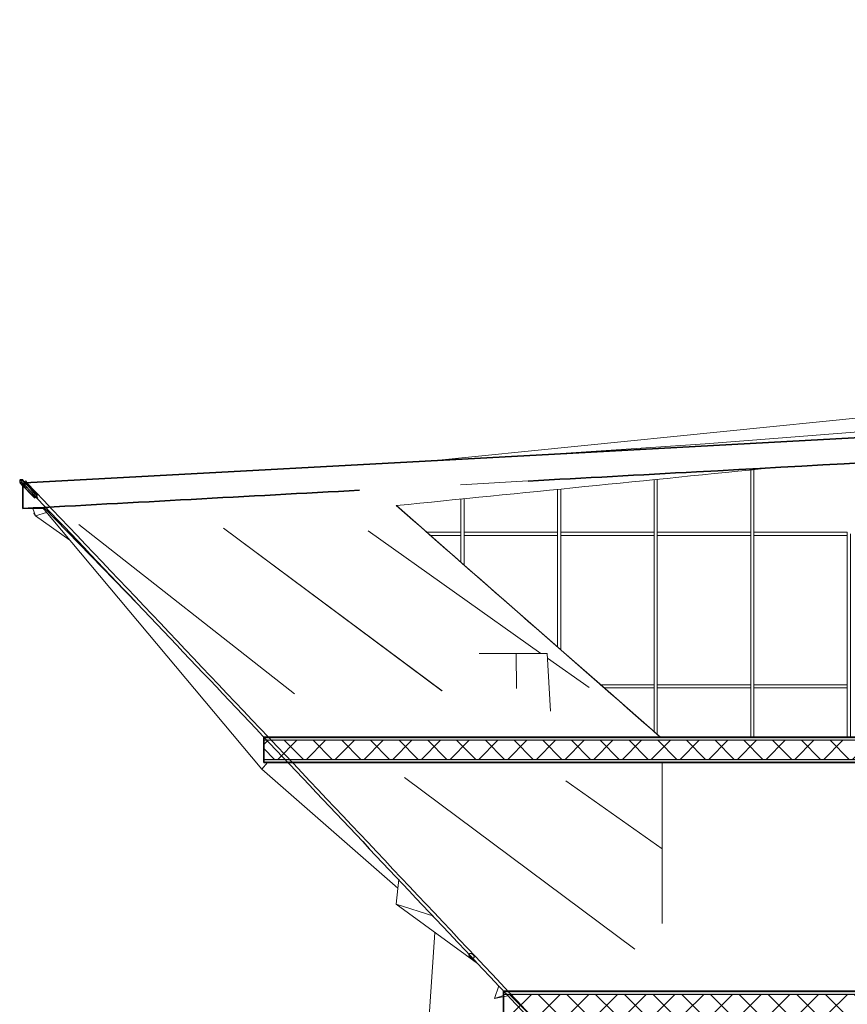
# Model space of a CAD drawing. Header units: inches. Extents: x 424 to 2043, y -237 to 445.
# Tile 882 of 965: x 938 to 951, y 226 to 241. Entities that reach past the tile are written whole.
import ezdxf

# ---------------------------------------------------------------- set-up
doc = ezdxf.new("R2010")
doc.units = ezdxf.units.IN
doc.header["$MEASUREMENT"] = 0
for name, color, linetype, lineweight in [('A-FLOR', 192, 'Continuous', 9), ('A-FLOR-MCUT', 51, 'Continuous', 9), ('A-FLOR-PATT', 8, 'Continuous', 35), ('A-GENM', 13, 'Continuous', 9), ('A-GLAZ-CURT', 52, 'Continuous', 9), ('A-GLAZ-CWMG', 51, 'Continuous', 9), ('A-ROOF', 132, 'Continuous', 9), ('A-WALL', 113, 'Continuous', 9)]:
    doc.layers.add(name, color=color, linetype=linetype, lineweight=lineweight)
pattern_1 = [(0, (988.56703, 228.86908), (0.406, 0.102), [0.034, -0.271, 0.034, -0.271, -1.626]), (0, (988.56703, 228.86908), (0.406, 0.102), [-0.61, 0.034, -0.576, 0.034, -0.271, -0.711]), (0, (988.56703, 228.86908), (0.406, 0.102), [-1.524, 0.034, -0.17, 0.034, -0.474]), (120, (988.72003, 228.92008), (-0.2913346, 0.30060631), [0.034, -0.271, 0.034, -0.271, -1.626]), (120, (988.72003, 228.92008), (-0.2913346, 0.30060631), [-0.61, 0.034, -0.576, 0.034, -0.271, -0.711]), (120, (988.72003, 228.92008), (-0.2913346, 0.30060631), [-1.524, 0.034, -0.17, 0.034, -0.474]), (240, (988.77103, 229.12308), (-0.1146654, -0.40260631), [0.034, -0.271, 0.034, -0.271, -1.626]), (240, (988.77103, 229.12308), (-0.1146654, -0.40260631), [-0.61, 0.034, -0.576, 0.034, -0.271, -0.711]), (240, (988.77103, 229.12308), (-0.1146654, -0.40260631), [-1.524, 0.034, -0.17, 0.034, -0.474])]
pattern_2 = [(45, (988.56703, 228.86908), (-0.2262742, 0.2262742), []), (135, (988.56703, 228.86908), (-0.2262742, -0.2262742), [])]

# ---------------------------------------------------------------- blocks, each defined once
blk = doc.blocks.new('Generic Models 2 - Generic Models 2-140614-Section 2')
at = {"layer": 'A-GENM'}
blk.add_line((59.411, 24.896), (-9.66, 17.951), dxfattribs=at)
blk = doc.blocks.new('System Panel - Glazed-137475-Section 2')
at = {"layer": 'A-GLAZ-CURT'}
blk.add_line((-6.103, 13.635), (-6.063, 13.6), dxfattribs=at)
blk = doc.blocks.new('System Panel - Glazed-137478-Section 2')
at = {"layer": 'A-GLAZ-CURT'}
blk.add_line((-7.633, 14.976), (-7.625, 14.969), dxfattribs=at)
blk = doc.blocks.new('System Panel - Glazed-137479-Section 2')
at = {"layer": 'A-GLAZ-CURT'}
blk.add_line((-9.155, 16.31), (-7.683, 15.02), dxfattribs=at)
blk = doc.blocks.new('System Panel - Glazed-137480-Section 2')
at = {"layer": 'A-GLAZ-CURT'}
blk.add_line((-9.685, 16.775), (-9.205, 16.354), dxfattribs=at)
blk = doc.blocks.new('System Panel - Glazed-137491-Section 2')
at = {"layer": 'A-GLAZ-CURT'}
blk.add_line((-10.222, 17.246), (-9.742, 16.825), dxfattribs=at)
blk = doc.blocks.new('Rectangular Mullion - 50 x 150mm-137338-Section 2')
at = {"layer": 'A-GLAZ-CWMG'}
blk.add_line((-7.019, 14.438), (-6.103, 13.635), dxfattribs=at)
blk = doc.blocks.new('Rectangular Mullion - 50 x 150mm-137346-Section 2')
at = {"layer": 'A-GLAZ-CWMG'}
blk.add_line((-7.625, 14.969), (-7.019, 14.438), dxfattribs=at)
blk = doc.blocks.new('Rectangular Mullion - 50 x 150mm-V5-Section 2')
at = {"layer": 'A-GLAZ-CWMG'}
for p, q in [((7.585, 7.175), (7.585, 7.225)), ((9.056, 7.225), (7.585, 7.225)), ((9.056, 7.175), (7.585, 7.175)), ((9.056, 7.225), (9.056, 7.175))]:
    blk.add_line(p, q, dxfattribs=at)
blk = doc.blocks.new('Rectangular Mullion - 50 x 150mm-137359-Section 2')
at = {"layer": 'A-GLAZ-CWMG'}
for p, q in [((-7.004, 14.425), (-6.947, 14.375)), ((-6.161, 14.425), (-7.004, 14.425)), ((-6.161, 14.425), (-6.161, 14.375)), ((-6.161, 14.375), (-6.947, 14.375))]:
    blk.add_line(p, q, dxfattribs=at)
blk = doc.blocks.new('Rectangular Mullion - 50 x 150mm-137360-Section 2')
at = {"layer": 'A-GLAZ-CWMG'}
for p, q in [((-9.742, 16.825), (-9.685, 16.775)), ((-9.205, 16.825), (-9.742, 16.825)), ((-9.205, 16.775), (-9.685, 16.775)), ((-9.205, 16.825), (-9.205, 16.775))]:
    blk.add_line(p, q, dxfattribs=at)
blk = doc.blocks.new('Rectangular Mullion - 50 x 150mm-137387-Section 2')
at = {"layer": 'A-GLAZ-CWMG'}
for p, q in [((-4.639, 14.4), (-4.639, 13.6)), ((-4.589, 14.4), (-4.589, 13.6))]:
    blk.add_line(p, q, dxfattribs=at)
blk = doc.blocks.new('Rectangular Mullion - 50 x 150mm-137388-Section 2')
at = {"layer": 'A-GLAZ-CWMG'}
for p, q in [((-6.161, 14.4), (-6.161, 13.686)), ((-6.111, 14.4), (-6.111, 13.642)), ((-6.161, 13.686), (-6.111, 13.642))]:
    blk.add_line(p, q, dxfattribs=at)
blk = doc.blocks.new('Rectangular Mullion - 50 x 150mm-137389-Section 2')
at = {"layer": 'A-GLAZ-CWMG'}
for p, q in [((-7.683, 16.8), (-7.683, 15.02)), ((-7.633, 16.8), (-7.633, 14.976)), ((-7.683, 15.02), (-7.633, 14.976))]:
    blk.add_line(p, q, dxfattribs=at)
blk = doc.blocks.new('Rectangular Mullion - 50 x 150mm-137390-Section 2')
at = {"layer": 'A-GLAZ-CWMG'}
for p, q in [((-9.205, 16.8), (-9.205, 16.354)), ((-9.155, 16.8), (-9.155, 16.31)), ((-9.205, 16.354), (-9.155, 16.31))]:
    blk.add_line(p, q, dxfattribs=at)
blk = doc.blocks.new('Rectangular Mullion - 50 x 150mm-V32-Section 2')
at = {"layer": 'A-GLAZ-CWMG'}
for p, q in [((2.969, 14.4), (2.969, 13.6)), ((3.019, 14.4), (3.019, 13.6))]:
    blk.add_line(p, q, dxfattribs=at)
blk = doc.blocks.new('Rectangular Mullion - 50 x 150mm-137391-Section 2')
at = {"layer": 'A-GLAZ-CWMG'}
for p, q in [((31.882, 4.8), (31.882, 2.4)), ((31.932, 4.8), (31.932, 2.4))]:
    blk.add_line(p, q, dxfattribs=at)
blk = doc.blocks.new('Rectangular Mullion - 50 x 150mm-137399-Section 2')
at = {"layer": 'A-GLAZ-CWMG'}
for p, q in [((-4.639, 17.807), (-4.639, 16.8)), ((-4.589, 17.813), (-4.589, 16.8))]:
    blk.add_line(p, q, dxfattribs=at)
blk = doc.blocks.new('Rectangular Mullion - 50 x 150mm-137400-Section 2')
at = {"layer": 'A-GLAZ-CWMG'}
for p, q in [((-6.161, 17.654), (-6.161, 16.8)), ((-6.111, 17.659), (-6.111, 16.8))]:
    blk.add_line(p, q, dxfattribs=at)
blk = doc.blocks.new('Rectangular Mullion - 50 x 150mm-137401-Section 2')
at = {"layer": 'A-GLAZ-CWMG'}
for p, q in [((-7.683, 17.501), (-7.683, 16.8)), ((-7.633, 17.506), (-7.633, 16.8))]:
    blk.add_line(p, q, dxfattribs=at)
blk = doc.blocks.new('Rectangular Mullion - 50 x 150mm-137402-Section 2')
at = {"layer": 'A-GLAZ-CWMG'}
for p, q in [((-9.205, 17.348), (-9.205, 16.8)), ((-9.155, 17.353), (-9.155, 16.8))]:
    blk.add_line(p, q, dxfattribs=at)
blk = doc.blocks.new('Family2 - Family2-157024-Section 2')
at = {"layer": 'A-GLAZ-CURT'}
for p, q in [((-7.945, 14.917), (-10.667, 16.846)), ((-7.187, 14.38), (-7.842, 14.844))]:
    blk.add_line(p, q, dxfattribs=at)
blk = doc.blocks.new('Family2 - Family2-157026-Section 2')
at = {"layer": 'A-GLAZ-CURT'}
blk.add_line((-6.036, 11.84), (-7.55, 12.914), dxfattribs=at)
blk = doc.blocks.new('Family2 - Family2-157027-Section 2')
at = {"layer": 'A-GLAZ-CURT'}
blk.add_line((-9.503, 14.331), (-12.945, 16.893), dxfattribs=at)
blk = doc.blocks.new('Family2 - Family2-157029-Section 2')
at = {"layer": 'A-GLAZ-CURT'}
blk.add_line((-6.464, 10.26), (-10.096, 12.963), dxfattribs=at)
blk = doc.blocks.new('Family2 - Family2-157030-Section 2')
at = {"layer": 'A-GLAZ-CURT', "lineweight": 18}
for p, q in [((-16.149, 17.601), (-16.131, 17.583)), ((-16.13, 17.582), (-16.105, 17.557)), ((-16.085, 17.62), (-16.089, 17.624)), ((-16.081, 17.615), (-16.085, 17.619)), ((-16.058, 17.511), (-16.017, 17.473)), ((-16.016, 17.472), (-15.979, 17.438)), ((-15.978, 17.437), (-15.945, 17.408)), ((-15.933, 17.449), (-15.954, 17.474)), ((-15.944, 17.408), (-15.917, 17.385)), ((-15.911, 17.423), (-15.93, 17.445)), ((-15.917, 17.385), (-15.895, 17.369)), ((-15.894, 17.401), (-15.909, 17.42)), ((-15.895, 17.369), (-15.88, 17.36)), ((-15.882, 17.383), (-15.894, 17.4)), ((-15.874, 17.37), (-15.882, 17.382)), ((-15.871, 17.361), (-15.874, 17.369)), ((-15.88, 17.36), (-15.874, 17.358)), ((-15.873, 17.358), (-15.871, 17.361))]:
    blk.add_line(p, q, dxfattribs=at)
at = {"layer": 'A-GLAZ-CURT'}
for p, q in [((-16.139, 17.59), (-15.918, 17.363)), ((-16.123, 17.602), (-16.123, 17.615)), ((-16.123, 17.602), (-16.103, 17.595)), ((-16.113, 17.567), (-16.098, 17.555)), ((-16.061, 17.603), (-16.095, 17.629)), ((-15.875, 17.405), (-16.075, 17.61)), ((-15.798, 17.214), (-12.341, 13.098)), ((-15.798, 17.214), (-12.341, 13.098)), ((-15.777, 17.217), (-14.295, 15.694)), ((-11.824, 14.283), (-15.224, 16.947)), ((-12.341, 13.098), (-12.25, 13.2)), ((-12.341, 13.098), (-12.25, 13.2)), ((-10.199, 11.224), (-12.341, 13.098)), ((-10.199, 11.224), (-12.341, 13.098))]:
    blk.add_line(p, q, dxfattribs=at)
at = {"layer": 'A-GLAZ-CURT', "lineweight": 18, "flags": 128}
for points in [[(-16.145, 17.639), (-16.149, 17.635), (-16.152, 17.631), (-16.154, 17.626), (-16.155, 17.62), (-16.154, 17.614), (-16.152, 17.608), (-16.149, 17.601)], [(-16.09, 17.624), (-16.097, 17.631), (-16.106, 17.636), (-16.114, 17.64), (-16.123, 17.642), (-16.131, 17.643), (-16.139, 17.641), (-16.145, 17.639)], [(-16.104, 17.556), (-16.102, 17.555), (-16.06, 17.513)], [(-16.05, 17.581), (-16.053, 17.585), (-16.069, 17.602)], [(-16.016, 17.544), (-16.019, 17.547), (-16.035, 17.566)], [(-15.984, 17.509), (-15.987, 17.512), (-16.003, 17.53)], [(-15.956, 17.477), (-15.958, 17.479), (-15.982, 17.506)]]:
    blk.add_lwpolyline(points, dxfattribs=at)
at = {"layer": 'A-GLAZ-CURT'}
for points in [[(-16.149, 17.601), (-16.148, 17.6), (-16.147, 17.598), (-16.145, 17.597)], [(-16.087, 17.622), (-16.088, 17.622), (-16.089, 17.623), (-16.089, 17.624)], [(-16.075, 17.61), (-16.075, 17.61), (-16.075, 17.61), (-16.075, 17.61)]]:
    blk.add_open_spline(points, degree=3, dxfattribs=at)
blk = doc.blocks.new('Family2 - Family2-157032-Section 2')
at = {"layer": 'A-GLAZ-CURT'}
for p, q in [((-9.055, 10.132), (-8.972, 10.067)), ((-8.985, 10.153), (-9.018, 10.18)), ((-8.677, 9.483), (-8.606, 9.682)), ((-8.677, 9.483), (-8.532, 9.532)), ((-8.677, 9.483), (-8.532, 9.532)), ((-8.677, 9.483), (-8.467, 9.529)), ((-8.061, 9.099), (-7.952, 8.918)), ((-7.955, 8.965), (-7.991, 9.025)), ((-7.901, 8.949), (-7.921, 8.983))]:
    blk.add_line(p, q, dxfattribs=at)
at = {"layer": 'A-GLAZ-CURT', "lineweight": 18}
for p, q in [((-9.05, 10.128), (-9.043, 10.124)), ((-9.042, 10.124), (-9.034, 10.121)), ((-9.034, 10.121), (-9.027, 10.119)), ((-9.026, 10.119), (-9.019, 10.119)), ((-9.018, 10.119), (-9.012, 10.12)), ((-9.01, 10.172), (-9.016, 10.178)), ((-9.012, 10.12), (-9.006, 10.122)), ((-9.005, 10.165), (-9.01, 10.172)), ((-9.006, 10.123), (-9.001, 10.126)), ((-9, 10.158), (-9.004, 10.165)), ((-9.001, 10.126), (-8.998, 10.131)), ((-8.997, 10.151), (-9, 10.157)), ((-8.998, 10.131), (-8.996, 10.137)), ((-8.996, 10.144), (-8.997, 10.15)), ((-8.996, 10.137), (-8.996, 10.143)), ((-7.958, 8.959), (-7.96, 8.952)), ((-7.96, 8.952), (-7.96, 8.944)), ((-7.96, 8.944), (-7.959, 8.936)), ((-7.955, 8.965), (-7.958, 8.959)), ((-7.951, 8.969), (-7.955, 8.965)), ((-7.945, 8.972), (-7.95, 8.969)), ((-7.939, 8.974), (-7.945, 8.972)), ((-7.932, 8.973), (-7.938, 8.974)), ((-7.925, 8.971), (-7.932, 8.973)), ((-7.918, 8.967), (-7.925, 8.971)), ((-7.911, 8.962), (-7.918, 8.967)), ((-7.905, 8.956), (-7.911, 8.962))]:
    blk.add_line(p, q, dxfattribs=at)
at = {"layer": 'A-GLAZ-CURT', "lineweight": 18, "flags": 128}
for points in [[(-9.068, 10.19), (-9.072, 10.186), (-9.076, 10.181), (-9.078, 10.176), (-9.078, 10.169), (-9.077, 10.162), (-9.074, 10.155), (-9.07, 10.148), (-9.064, 10.141), (-9.058, 10.134), (-9.05, 10.129)], [(-9.018, 10.18), (-9.023, 10.183), (-9.031, 10.188), (-9.039, 10.191), (-9.047, 10.193), (-9.055, 10.193), (-9.062, 10.192), (-9.068, 10.19)], [(-7.959, 8.936), (-7.957, 8.928), (-7.953, 8.92), (-7.948, 8.912), (-7.942, 8.906), (-7.936, 8.901), (-7.929, 8.897), (-7.921, 8.894), (-7.915, 8.894), (-7.908, 8.895), (-7.903, 8.898), (-7.898, 8.903)], [(-7.898, 8.903), (-7.895, 8.909), (-7.893, 8.916), (-7.893, 8.923), (-7.894, 8.932), (-7.896, 8.94), (-7.9, 8.948), (-7.905, 8.955)]]:
    blk.add_lwpolyline(points, dxfattribs=at)
blk = doc.blocks.new('Family2 - Family2-157046-Section 2')
at = {"layer": 'A-GLAZ-CURT'}
blk.add_line((-6.036, 11.84), (-7.55, 12.914), dxfattribs=at)
blk = doc.blocks.new('Family2 - Family2-157050-Section 2')
at = {"layer": 'A-GLAZ-CURT'}
blk.add_line((-6.464, 10.26), (-10.096, 12.963), dxfattribs=at)
blk = doc.blocks.new('Family2 - Family2-157054-Section 2')
at = {"layer": 'A-GLAZ-CURT'}
for p, q in [((-16.142, 17.64), (-16.15, 17.652)), ((-16.138, 17.593), (-16.127, 17.577)), ((-16.12, 17.571), (-15.918, 17.363)), ((-15.875, 17.405), (-16.093, 17.629)), ((-16.083, 17.573), (-16.07, 17.53)), ((-16.034, 17.521), (-16.07, 17.53)), ((-15.777, 17.217), (-14.295, 15.694)), ((-10.184, 11.364), (-10.227, 10.97)), ((-8.942, 10.036), (-10.227, 10.97)), ((-9.631, 10.781), (-10.227, 10.97)), ((-8.942, 10.036), (-10.227, 10.97)), ((-9.055, 10.132), (-8.972, 10.067)), ((-8.985, 10.153), (-9.018, 10.18))]:
    blk.add_line(p, q, dxfattribs=at)
at = {"layer": 'A-GLAZ-CURT', "lineweight": 18}
for p, q in [((-16.128, 17.629), (-16.132, 17.624)), ((-16.105, 17.557), (-16.104, 17.556)), ((-16.101, 17.554), (-16.06, 17.513)), ((-16.088, 17.622), (-16.091, 17.625)), ((-16.085, 17.619), (-16.087, 17.621)), ((-16.083, 17.617), (-16.085, 17.619)), ((-16.081, 17.616), (-16.083, 17.617)), ((-16.065, 17.597), (-16.081, 17.616)), ((-16.058, 17.511), (-16.017, 17.473)), ((-16.016, 17.472), (-15.979, 17.438)), ((-15.978, 17.437), (-15.945, 17.408)), ((-15.944, 17.408), (-15.917, 17.385)), ((-15.911, 17.423), (-15.93, 17.445)), ((-15.917, 17.385), (-15.895, 17.369)), ((-15.894, 17.4), (-15.909, 17.42)), ((-15.895, 17.369), (-15.88, 17.36)), ((-15.882, 17.383), (-15.893, 17.399)), ((-15.874, 17.37), (-15.881, 17.382)), ((-15.871, 17.361), (-15.874, 17.369)), ((-15.88, 17.36), (-15.874, 17.358)), ((-15.874, 17.358), (-15.871, 17.361)), ((-9.049, 10.128), (-9.042, 10.124)), ((-9.041, 10.124), (-9.034, 10.121)), ((-9.033, 10.121), (-9.026, 10.119)), ((-9.025, 10.119), (-9.018, 10.119)), ((-9.018, 10.119), (-9.012, 10.12)), ((-9.011, 10.12), (-9.006, 10.123)), ((-9.005, 10.166), (-9.01, 10.172)), ((-9.001, 10.159), (-9.005, 10.165)), ((-9.005, 10.123), (-9.001, 10.126)), ((-9.001, 10.127), (-8.998, 10.131)), ((-8.998, 10.151), (-9, 10.158)), ((-8.998, 10.132), (-8.996, 10.137)), ((-8.996, 10.144), (-8.997, 10.151)), ((-8.996, 10.138), (-8.996, 10.144))]:
    blk.add_line(p, q, dxfattribs=at)
at = {"layer": 'A-GLAZ-CURT', "lineweight": 18, "flags": 128}
for points in [[(-16.132, 17.624), (-16.135, 17.618), (-16.137, 17.61), (-16.137, 17.602), (-16.135, 17.593)], [(-16.135, 17.593), (-16.131, 17.584), (-16.126, 17.575), (-16.12, 17.568), (-16.113, 17.562), (-16.105, 17.557)], [(-16.118, 17.633), (-16.122, 17.632), (-16.127, 17.629)], [(-16.092, 17.625), (-16.094, 17.627), (-16.101, 17.631), (-16.108, 17.633), (-16.115, 17.633), (-16.118, 17.633)], [(-16.028, 17.557), (-16.046, 17.577), (-16.05, 17.581)], [(-15.998, 17.524), (-16.013, 17.541), (-16.016, 17.544)], [(-15.958, 17.479), (-15.982, 17.506), (-15.987, 17.512)], [(-15.933, 17.449), (-15.954, 17.474), (-15.958, 17.479)], [(-9.068, 10.189), (-9.073, 10.185), (-9.076, 10.18), (-9.078, 10.175), (-9.078, 10.168), (-9.076, 10.161), (-9.073, 10.153), (-9.069, 10.146), (-9.063, 10.139), (-9.056, 10.133), (-9.05, 10.128)], [(-9.011, 10.173), (-9.017, 10.179), (-9.025, 10.184), (-9.033, 10.188), (-9.041, 10.191), (-9.049, 10.193), (-9.056, 10.193), (-9.063, 10.192), (-9.068, 10.189)]]:
    blk.add_lwpolyline(points, dxfattribs=at)
at = {"layer": 'A-GLAZ-CURT'}
for points, knots in [([(-16.15, 17.652), (-16.151, 17.651), (-16.153, 17.649), (-16.154, 17.645), (-16.155, 17.641), (-16.155, 17.638), (-16.155, 17.634), (-16.155, 17.631), (-16.154, 17.628), (-16.154, 17.628)], [0, 0, 0, 0, 0.0625, 0.125, 0.1875, 0.21875, 0.25, 0.3125, 0.3285763, 0.3285763, 0.3285763, 0.3285763]), ([(-16.089, 17.624), (-16.09, 17.626), (-16.093, 17.629), (-16.097, 17.633), (-16.103, 17.638), (-16.109, 17.643), (-16.115, 17.647), (-16.12, 17.65), (-16.126, 17.653), (-16.131, 17.655), (-16.135, 17.655), (-16.138, 17.656), (-16.141, 17.656), (-16.145, 17.655), (-16.148, 17.654), (-16.15, 17.652)], [0.1028079, 0.1028079, 0.1028079, 0.1028079, 0.1428571, 0.2142857, 0.2857143, 0.3571429, 0.4285714, 0.5, 0.5714286, 0.6428571, 0.7142857, 0.75, 0.7857143, 0.8571429, 1, 1, 1, 1])]:
    blk.add_open_spline(points, degree=3, knots=knots, dxfattribs=at)

msp = doc.modelspace()

# ---------------------------------------------------------------- hatches: boundary and pattern name
at = {"layer": 'A-FLOR-PATT', "lineweight": 9}
h = msp.add_hatch(dxfattribs=at)
h.set_pattern_fill('FP_2', color=256, style=0, pattern_type=2)
h.set_pattern_definition(pattern_1)
h.paths.add_polyline_path([(1012.1, 230.1), (1013.368, 230.1), (1013.368, 230.15), (983.772, 230.15), (983.772, 230.1), (1010.713, 230.1)], flags=0)
h.paths.add_polyline_path([(941.76, 230.1), (963.389, 230.1), (963.389, 230.15), (941.76, 230.15)], flags=0)
h.paths.add_polyline_path([(970.519, 230.1), (970.519, 230.15), (966.692, 230.15), (966.692, 230.1), (970.472, 230.1)], flags=0)
h = msp.add_hatch(dxfattribs=at)
h.set_pattern_fill('FP_3', color=256, style=0, pattern_type=2)
h.set_pattern_definition(pattern_2)
h.paths.add_polyline_path([(941.76, 229.8), (963.389, 229.8), (963.389, 230.1), (941.76, 230.1), (941.76, 229.822)], flags=0)
h.paths.add_polyline_path([(1012.794, 229.8), (1013.368, 229.8), (1013.368, 230.1), (983.772, 230.1), (983.772, 229.8), (1012.1, 229.8)], flags=0)
h.paths.add_polyline_path([(970.519, 229.8), (970.519, 230.1), (966.692, 230.1), (966.692, 229.8), (970.472, 229.8)], flags=0)
h = msp.add_hatch(dxfattribs=at)
h.set_pattern_fill('FP_1', color=256, style=0, pattern_type=2)
h.set_pattern_definition([(108.435, (988.67603, 228.86908), (-0.41678894, 0.83294356), [0.158, -1.159]), (139.399, (988.626028, 229.019077), (-2.49915805, 2.08284494), [0.077, -3.763]), (136.848, (988.984028, 229.069077), (-6.247659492, 5.831057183), [0.183, -8.952]), (109.983, (988.851028, 229.194077), (-1.249748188, 3.331484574), [0.098, -4.778]), (90, (988.81703, 228.86908), (-0.416, 0.417), [0.083, -0.333]), (118.443, (988.817028, 228.953077), (2.9159587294, -5.414786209), [0.227, -11.141]), (84.289, (988.709028, 229.152077), (-0.416051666, -3.748202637), [0.084, -4.102]), (129.806, (988.71703, 229.23608), (1.66603147, -2.08199523), [0.065, -3.188])])
h.paths.add_polyline_path([(1012.794, 229.75), (1013.368, 229.75), (1013.368, 229.8), (983.772, 229.8), (983.772, 229.75), (1012.1, 229.75)], flags=0)
h.paths.add_polyline_path([(941.76, 229.75), (963.389, 229.75), (963.389, 229.8), (941.76, 229.8)], flags=0)
h.paths.add_polyline_path([(970.519, 229.75), (970.519, 229.8), (966.692, 229.8), (966.692, 229.75), (970.472, 229.75)], flags=0)
h = msp.add_hatch(dxfattribs=at)
h.set_pattern_fill('FP_2', color=256, style=0, pattern_type=2)
h.set_pattern_definition(pattern_1)
h.paths.add_polyline_path([(1012.794, 226.1), (1013.368, 226.1), (1013.368, 226.15), (983.772, 226.15), (983.772, 226.1), (1012.1, 226.1)], flags=0)
h.paths.add_polyline_path([(945.537, 226.1), (963.389, 226.1), (963.389, 226.15), (945.537, 226.15)], flags=0)
h.paths.add_polyline_path([(970.472, 226.1), (970.519, 226.1), (970.519, 226.15), (966.692, 226.15), (966.692, 226.1), (969.778, 226.1)], flags=0)
h = msp.add_hatch(dxfattribs=at)
h.set_pattern_fill('FP_3', color=256, style=0, pattern_type=2)
h.set_pattern_definition(pattern_2)
h.paths.add_polyline_path([(969.778, 225.8), (970.519, 225.8), (970.519, 226.1), (966.692, 226.1), (966.692, 225.8), (969.084, 225.8)], flags=0)
h.paths.add_polyline_path([(945.841, 225.8), (963.389, 225.8), (963.389, 226.1), (945.537, 226.1), (945.537, 225.8)], flags=0)
h.paths.add_polyline_path([(1012.794, 225.8), (1013.368, 225.8), (1013.368, 226.1), (983.772, 226.1), (983.772, 225.8), (1012.1, 225.8)], flags=0)

# ---------------------------------------------------------------- linework, layer by layer
at = {"layer": 'A-FLOR', "lineweight": 35}
for p, q in [((963.389, 230.15), (941.76, 230.15)), ((941.76, 230.15), (941.76, 229.75)), ((941.76, 229.75), (963.389, 229.75)), ((945.607, 226.15), (945.537, 226.15)), ((945.537, 226.15), (945.537, 225.75)), ((963.389, 226.15), (945.607, 226.15))]:
    msp.add_line(p, q, dxfattribs=at)
at = {"layer": 'A-FLOR-MCUT'}
for p, q in [((963.389, 230.1), (941.76, 230.1)), ((963.389, 229.8), (941.76, 229.8)), ((945.654, 226.1), (945.537, 226.1)), ((963.389, 226.1), (945.654, 226.1))]:
    msp.add_line(p, q, dxfattribs=at)
at = {"layer": 'A-GLAZ-CURT'}
for p, q in [((937.913, 234.166), (937.915, 234.163)), ((937.919, 234.158), (937.941, 234.129)), ((937.937, 234.132), (937.94, 234.13)), ((937.94, 234.13), (937.942, 234.127)), ((937.941, 234.129), (937.971, 234.105)), ((937.949, 234.147), (937.953, 234.158)), ((937.949, 234.147), (937.961, 234.149)), ((937.984, 234.171), (937.958, 234.207)), ((937.961, 234.149), (937.959, 234.142)), ((937.967, 234.144), (937.959, 234.142)), ((937.985, 234.17), (937.975, 234.178)), ((938.008, 234.153), (937.984, 234.171)), ((937.991, 234.16), (937.985, 234.17)), ((937.987, 234.168), (938.013, 234.187)), ((938.013, 234.187), (938.026, 234.154)), ((938.164, 233.635), (938.118, 233.749)), ((938.164, 233.635), (938.118, 233.749)), ((938.143, 233.686), (938.135, 233.676)), ((938.135, 233.676), (938.164, 233.635)), ((938.135, 233.676), (938.164, 233.635)), ((938.164, 233.635), (938.336, 233.687)), ((938.336, 233.687), (938.164, 233.635)), ((938.703, 233.251), (938.164, 233.635)), ((938.703, 233.251), (938.164, 233.635)), ((942.245, 230.833), (938.845, 233.497)), ((944.567, 230.881), (941.124, 233.443)), ((946.124, 231.467), (943.402, 233.396)), ((946.882, 230.93), (946.227, 231.394))]:
    msp.add_line(p, q, dxfattribs=at)
at = {"layer": 'A-GLAZ-CURT', "lineweight": 18}
msp.add_line((937.927, 234.189), (937.92, 234.183), dxfattribs=at)
at = {"layer": 'A-GLAZ-CURT', "flags": 128}
for points in [[(937.914, 234.17), (937.913, 234.168), (937.913, 234.166)], [(937.958, 234.207), (937.957, 234.207), (937.954, 234.207), (937.951, 234.205), (937.947, 234.203), (937.946, 234.202)]]:
    msp.add_lwpolyline(points, dxfattribs=at)
at = {"layer": 'A-GLAZ-CURT', "lineweight": 18, "flags": 128}
for points in [[(937.92, 234.183), (937.918, 234.178), (937.916, 234.171), (937.917, 234.164), (937.919, 234.157), (937.922, 234.15), (937.927, 234.142), (937.933, 234.136), (937.94, 234.13)], [(937.983, 234.171), (937.977, 234.177), (937.969, 234.183), (937.96, 234.188), (937.951, 234.191), (937.942, 234.192), (937.934, 234.191), (937.927, 234.189)], [(937.937, 234.174), (937.934, 234.168), (937.932, 234.161), (937.932, 234.154), (937.933, 234.145), (937.936, 234.137), (937.941, 234.129)], [(937.983, 234.171), (937.977, 234.175), (937.97, 234.179), (937.964, 234.182), (937.957, 234.183), (937.951, 234.183), (937.946, 234.181), (937.941, 234.178), (937.937, 234.174)], [(937.94, 234.13), (937.945, 234.123), (937.951, 234.116), (937.957, 234.111), (937.965, 234.107), (937.972, 234.105), (937.979, 234.104), (937.985, 234.106), (937.991, 234.108), (937.995, 234.113)], [(937.941, 234.129), (937.949, 234.124), (937.958, 234.121), (937.966, 234.119), (937.974, 234.118), (937.982, 234.12), (937.988, 234.123)], [(937.988, 234.123), (937.992, 234.127), (937.995, 234.131), (937.996, 234.137), (937.996, 234.144), (937.995, 234.15), (937.992, 234.157), (937.988, 234.164), (937.983, 234.171)], [(937.995, 234.113), (937.998, 234.118), (938, 234.125), (938.001, 234.132), (938, 234.14), (937.998, 234.148), (937.994, 234.156), (937.989, 234.163), (937.984, 234.17)]]:
    msp.add_lwpolyline(points, dxfattribs=at)
at = {"layer": 'A-ROOF', "lineweight": 35}
for p, q in [((937.994, 234.152), (937.961, 234.15)), ((937.961, 234.149), (937.961, 233.749))]:
    msp.add_line(p, q, dxfattribs=at)
at = {"layer": 'A-ROOF'}
msp.add_line((944.859, 234.125), (946.015, 234.191), dxfattribs=at)
at = {"layer": 'A-ROOF', "lineweight": 35, "flags": 128}
msp.add_lwpolyline([(1013.368, 238.255), (1004.989, 237.799), (996.611, 237.343), (988.232, 236.887), (979.853, 236.431), (971.475, 235.974), (963.096, 235.518), (954.718, 235.062), (946.339, 234.606), (937.994, 234.152)], dxfattribs=at)
at = {"layer": 'A-ROOF', "flags": 128}
msp.add_lwpolyline([(954.312, 235.251), (953.222, 235.144), (952.117, 235.043), (950.997, 234.946), (949.862, 234.855), (948.712, 234.769), (947.547, 234.688), (946.366, 234.613), (945.169, 234.543), (944.837, 234.524)], dxfattribs=at)
at = {"layer": 'A-ROOF', "lineweight": 35}
msp.add_open_spline([(945.923, 234.183), (946.808, 234.231), (951.231, 234.472), (955.654, 234.713), (959.193, 234.905)], degree=3, knots=[0.375, 0.375, 0.375, 0.375, 0.5, 1, 1, 1, 1], dxfattribs=at)
at = {"layer": 'A-ROOF'}
for points in [[(943.846, 233.796), (945.825, 233.995), (947.803, 234.194), (949.782, 234.393)], [(937.961, 233.749), (938.068, 233.749), (938.176, 233.749), (938.284, 233.749)]]:
    msp.add_open_spline(points, degree=3, dxfattribs=at)
at = {"layer": 'A-ROOF', "lineweight": 35}
msp.add_open_spline([(937.961, 233.749), (939.73, 233.846), (941.499, 233.942), (943.269, 234.038)], degree=3, dxfattribs=at)
at = {"layer": 'A-WALL', "lineweight": 25}
msp.add_line((938.031, 234.15), (937.961, 234.15), dxfattribs=at)
at = {"layer": 'A-WALL'}
for p, q in [((946.223, 231.467), (945.153, 231.467)), ((945.733, 231.467), (945.741, 230.918)), ((946.273, 230.558), (946.223, 231.467)), ((948.034, 229.75), (948.034, 227.214)), ((944.108, 221.973), (944.454, 227.075))]:
    msp.add_line(p, q, dxfattribs=at)
at = {"layer": 'A-WALL', "lineweight": 25}
msp.add_open_spline([(937.962, 234.149), (937.97, 234.14), (937.979, 234.131), (937.987, 234.122)], degree=3, dxfattribs=at)
for points, knots in [([(937.987, 234.122), (939.101, 232.953), (941.334, 230.603), (944.959, 226.768), (948.515, 222.984), (950.946, 220.376), (951.99, 219.255)], [0.0017484, 0.0017484, 0.0017484, 0.0017484, 0.2222222, 0.4444444, 0.7222222, 0.931291, 0.931291, 0.931291, 0.931291]), ([(953.058, 218.183), (951.952, 219.373), (949.738, 221.75), (946.128, 225.601), (942.227, 229.736), (939.431, 232.68), (938.031, 234.15)], [0, 0, 0, 0, 0.222222, 0.444444, 0.722222, 1, 1, 1, 1])]:
    msp.add_open_spline(points, degree=3, knots=knots, dxfattribs=at)
at = {"layer": 'A-WALL'}
msp.add_open_spline([(948.005, 230.15), (946.619, 231.365), (945.232, 232.581), (943.846, 233.796)], degree=3, dxfattribs=at)

# ---------------------------------------------------------------- block references
at = {"layer": 'A-GENM'}
msp.add_blockref('Generic Models 2 - Generic Models 2-140614-Section 2', (954.069, 216.55), dxfattribs=at)
at = {"layer": 'A-GLAZ-CURT'}
for name in ['Family2 - Family2-157054-Section 2', 'Family2 - Family2-157030-Section 2', 'System Panel - Glazed-137491-Section 2', 'Family2 - Family2-157027-Section 2', 'Family2 - Family2-157024-Section 2', 'System Panel - Glazed-137480-Section 2', 'System Panel - Glazed-137479-Section 2', 'System Panel - Glazed-137478-Section 2', 'System Panel - Glazed-137475-Section 2', 'Family2 - Family2-157029-Section 2', 'Family2 - Family2-157050-Section 2', 'Family2 - Family2-157026-Section 2', 'Family2 - Family2-157046-Section 2', 'Family2 - Family2-157032-Section 2']:
    msp.add_blockref(name, (954.069, 216.55), dxfattribs=at)
at = {"layer": 'A-GLAZ-CWMG'}
for name, p in [('Rectangular Mullion - 50 x 150mm-137399-Section 2', (954.069, 216.55)), ('Rectangular Mullion - 50 x 150mm-137400-Section 2', (954.069, 216.55)), ('Rectangular Mullion - 50 x 150mm-137401-Section 2', (954.069, 216.55)), ('Rectangular Mullion - 50 x 150mm-137402-Section 2', (954.069, 216.55)), ('Rectangular Mullion - 50 x 150mm-137360-Section 2', (954.069, 216.55)), ('Rectangular Mullion - 50 x 150mm-137390-Section 2', (954.069, 216.55)), ('Rectangular Mullion - 50 x 150mm-V5-Section 2', (937.33, 226.15)), ('Rectangular Mullion - 50 x 150mm-137389-Section 2', (954.069, 216.55)), ('Rectangular Mullion - 50 x 150mm-V5-Section 2', (938.852, 226.15)), ('Rectangular Mullion - 50 x 150mm-137391-Section 2', (916.026, 228.55)), ('Rectangular Mullion - 50 x 150mm-V5-Section 2', (940.373, 226.15)), ('Rectangular Mullion - 50 x 150mm-137391-Section 2', (917.547, 228.55)), ('Rectangular Mullion - 50 x 150mm-V5-Section 2', (941.895, 226.15)), ('Rectangular Mullion - 50 x 150mm-137391-Section 2', (919.069, 228.55)), ('Rectangular Mullion - 50 x 150mm-137346-Section 2', (954.069, 216.55)), ('Rectangular Mullion - 50 x 150mm-137338-Section 2', (954.069, 216.55)), ('Rectangular Mullion - 50 x 150mm-137359-Section 2', (954.069, 216.55)), ('Rectangular Mullion - 50 x 150mm-137388-Section 2', (954.069, 216.55)), ('Rectangular Mullion - 50 x 150mm-V5-Section 2', (940.373, 223.75)), ('Rectangular Mullion - 50 x 150mm-137387-Section 2', (954.069, 216.55)), ('Rectangular Mullion - 50 x 150mm-V5-Section 2', (941.895, 223.75)), ('Rectangular Mullion - 50 x 150mm-V32-Section 2', (947.982, 216.55))]:
    msp.add_blockref(name, p, dxfattribs=at)

doc.saveas('drawing.dxf')
